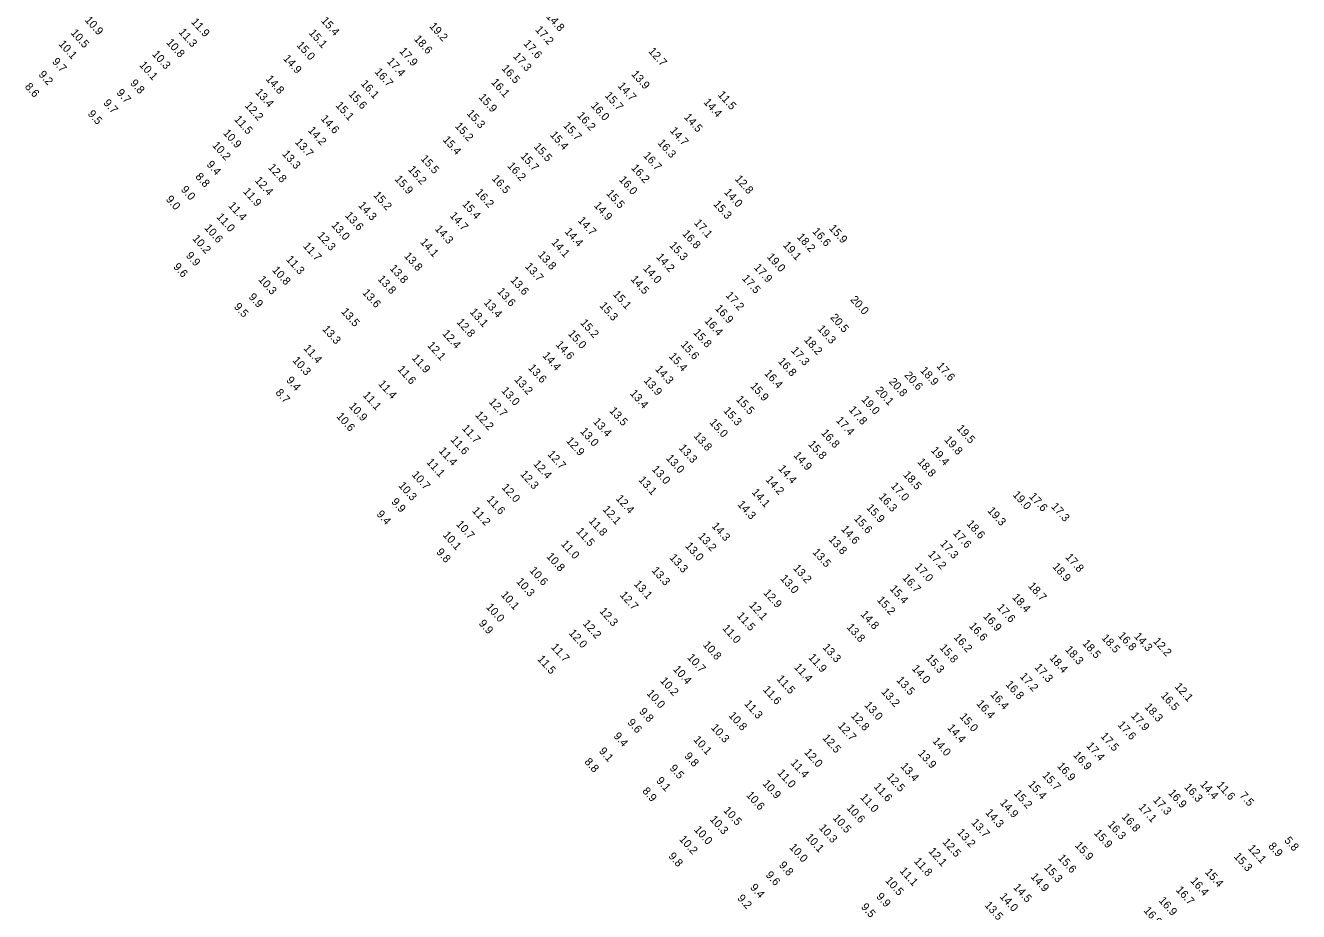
# Model space of a CAD drawing. Extents: x 1023796 to 1112670, y 656573 to 837340.
# Drawn here: x 1028091 to 1028886, y 833151 to 833704 of the extents above; entities that cross this region are included whole.
import ezdxf

# ---------------------------------------------------------------- set-up
doc = ezdxf.new("R2010")
doc.units = 0
doc.layers.add('V-TOPO-SOUN', color=7, linetype='Continuous')

msp = doc.modelspace()

# ---------------------------------------------------------------- texts
at = {"layer": 'V-TOPO-SOUN'}
for s, p in [('14.8 ', (1028415.69, 833709.28)), ('10.9 ', (1028127.58, 833706.99)), ('11.3 ', (1028186.23, 833699.44)), ('11.9 ', (1028194.03, 833705.8)), ('15.4 ', (1028275.1, 833706.61)), ('19.2 ', (1028342.76, 833703.15)), ('17.2 ', (1028408.89, 833700.91)), ('10.1 ', (1028111.21, 833692)), ('10.5 ', (1028118.76, 833698.98)), ('10.8 ', (1028178.49, 833692.97)), ('15.0 ', (1028259.85, 833691.31)), ('15.1 ', (1028267.51, 833698.93)), ('18.6 ', (1028333.17, 833695.19)), ('17.6 ', (1028401.62, 833692.26)), ('10.3 ', (1028169.62, 833685.67)), ('17.9 ', (1028324.04, 833687.55)), ('17.3 ', (1028395.1, 833684.38)), ('12.7 ', (1028479.6, 833687.48)), ('9.7', (1028107.17, 833681.02)), ('10.1 ', (1028161.62, 833678.87)), ('14.9 ', (1028251.5, 833682.94)), ('17.4 ', (1028316.3, 833681.12)), ('16.5 ', (1028387.9, 833676.78)), ('9.2', (1028098.69, 833672.97)), ('9.8', (1028155.92, 833667.57)), ('14.8 ', (1028240.61, 833670.17)), ('16.1 ', (1028299.93, 833667.26)), ('16.7 ', (1028308.6, 833674.65)), ('16.1 ', (1028381.42, 833668.11)), ('13.9 ', (1028468.94, 833673.18)), ('8.6', (1028090.13, 833665.35)), ('9.7', (1028147.38, 833661.58)), ('13.4 ', (1028234.05, 833661.87)), ('15.6 ', (1028292.27, 833660.73)), ('15.7 ', (1028452.35, 833659.81)), ('14.7 ', (1028460.44, 833665.85)), ('11.5 ', (1028522.93, 833660.35)), ('9.7', (1028139.18, 833655.18)), ('12.2 ', (1028227.52, 833653.59)), ('15.1 ', (1028284.21, 833653.66)), ('15.9 ', (1028373.59, 833658.78)), ('16.0 ', (1028443.69, 833653.52)), ('14.4 ', (1028514.04, 833655.71)), ('9.5', (1028129.43, 833648.37)), ('11.5 ', (1028220.91, 833645.03)), ('14.6 ', (1028274.95, 833645.41)), ('15.3 ', (1028366.11, 833648.76)), ('16.2 ', (1028435.07, 833647.32)), ('14.5 ', (1028501.87, 833646.34)), ('10.9 ', (1028213.95, 833636.42)), ('14.2 ', (1028266.96, 833638.13)), ('15.2 ', (1028358.78, 833640.72)), ('15.7 ', (1028426.38, 833641.11)), ('14.7 ', (1028493.05, 833637.89)), ('10.2 ', (1028207.2, 833628.78)), ('13.7 ', (1028258.87, 833630.77)), ('15.4 ', (1028351.15, 833632.2)), ('15.5 ', (1028407.96, 833627.95)), ('15.4 ', (1028418.16, 833635.28)), ('16.3 ', (1028485.37, 833630.26)), ('13.3 ', (1028250.88, 833623.35)), ('15.5 ', (1028337.36, 833620.42)), ('15.7 ', (1028399.68, 833622.03)), ('16.7 ', (1028476.38, 833622.38)), ('9.4', (1028203.63, 833616.78)), ('12.8 ', (1028242.09, 833614.89)), ('15.2 ', (1028329.49, 833613.69)), ('16.2 ', (1028391.55, 833615.94)), ('16.2 ', (1028468.87, 833614.63)), ('8.8', (1028196.62, 833609.18)), ('12.4 ', (1028233.74, 833606.87)), ('15.9 ', (1028321.14, 833607.66)), ('16.5 ', (1028381.79, 833608.01)), ('16.0 ', (1028461.21, 833607.26)), ('12.8 ', (1028533.61, 833607.77)), ('9.0', (1028187.59, 833601.13)), ('11.9 ', (1028226.45, 833599.93)), ('15.2 ', (1028307.8, 833597.65)), ('16.2 ', (1028371.56, 833599.28)), ('15.5 ', (1028453.27, 833598.74)), ('14.0 ', (1028526.9, 833599.48)), ('9.0', (1028178.22, 833595.01)), ('11.4 ', (1028217.2, 833591.12)), ('14.3 ', (1028298.39, 833591.22)), ('15.4 ', (1028363.3, 833592.04)), ('14.9 ', (1028445.54, 833591.22)), ('15.3 ', (1028520.16, 833592.05)), ('11.0 ', (1028209.81, 833584.07)), ('13.6 ', (1028290.13, 833584.92)), ('14.7 ', (1028355.5, 833584.84)), ('14.7 ', (1028435.5, 833581.84)), ('17.1 ', (1028508.12, 833580.33)), ('10.6 ', (1028202.25, 833577.22)), ('12.3 ', (1028272.77, 833572.42)), ('13.0 ', (1028281.57, 833578.89)), ('14.3 ', (1028346.24, 833576.59)), ('14.4 ', (1028427.28, 833574.9)), ('16.8 ', (1028500.74, 833573.56)), ('16.6 ', (1028582.01, 833575.01)), ('15.9 ', (1028592.39, 833576.99)), ('10.2 ', (1028194.79, 833570.53)), ('11.7 ', (1028263.88, 833565.93)), ('14.1 ', (1028337.02, 833568.37)), ('14.1 ', (1028418.98, 833568.15)), ('15.3 ', (1028492.69, 833566.26)), ('19.1 ', (1028563.67, 833566.43)), ('18.2 ', (1028572.37, 833571.5)), ('9.9', (1028190.7, 833559.91)), ('11.3 ', (1028253.28, 833557.57)), ('13.8 ', (1028326.99, 833559.66)), ('13.8 ', (1028410.56, 833560.44)), ('14.2 ', (1028484.49, 833559.01)), ('19.0 ', (1028553.66, 833559.1)), ('9.6', (1028182.82, 833552.9)), ('10.8 ', (1028244.59, 833550.89)), ('13.8 ', (1028318.01, 833551.96)), ('13.7 ', (1028402.55, 833553.11)), ('14.0 ', (1028476.32, 833551.89)), ('17.9 ', (1028545.49, 833552.47)), ('10.3 ', (1028235.95, 833544.95)), ('13.8 ', (1028310.51, 833545.31)), ('13.6 ', (1028393.4, 833544.61)), ('14.5 ', (1028468.52, 833545.17)), ('17.5 ', (1028538.07, 833545.62)), ('9.9', (1028229.91, 833534.04)), ('13.6 ', (1028300.94, 833536.74)), ('13.6 ', (1028385.15, 833537.49)), ('15.1 ', (1028457.43, 833535.81)), ('17.2 ', (1028527.85, 833535.05)), ('20.0 ', (1028605.72, 833532.41)), ('9.5', (1028220.74, 833527.98)), ('13.5 ', (1028287.7, 833524.89)), ('13.1 ', (1028368.07, 833524.7)), ('13.4 ', (1028376.77, 833530.54)), ('15.3 ', (1028449.1, 833528.64)), ('16.9 ', (1028521.23, 833526.95)), ('12.8 ', (1028359.83, 833518.36)), ('15.2 ', (1028437.09, 833517.94)), ('16.4 ', (1028514.63, 833519.22)), ('20.5 ', (1028593.24, 833521.27)), ('13.3 ', (1028275.97, 833513.98)), ('12.4 ', (1028350.86, 833511.23)), ('15.0 ', (1028429.37, 833511.14)), ('15.8 ', (1028507.59, 833511.85)), ('19.3 ', (1028585.22, 833514.21)), ('11.4 ', (1028264.22, 833502.01)), ('12.1 ', (1028341.53, 833503.86)), ('14.6 ', (1028421.7, 833504.35)), ('15.6 ', (1028499.76, 833504.35)), ('17.3 ', (1028568.71, 833500.66)), ('18.2 ', (1028576.77, 833507.29)), ('10.3 ', (1028257.29, 833494.51)), ('11.9 ', (1028331.86, 833495.97)), ('14.4 ', (1028413.46, 833497.44)), ('15.4 ', (1028492.42, 833497.01)), ('16.8 ', (1028560.58, 833493.9)), ('11.6 ', (1028322.88, 833488.93)), ('13.6 ', (1028404.51, 833489.77)), ('14.3 ', (1028483.79, 833489.04)), ('16.4 ', (1028551.99, 833486.38)), ('20.6 ', (1028639.5, 833485.23)), ('18.9 ', (1028649.35, 833488.17)), ('17.6 ', (1028659.56, 833490.94)), ('9.4', (1028253.42, 833482.06)), ('11.4 ', (1028310.86, 833479.83)), ('13.2 ', (1028395.87, 833482.52)), ('13.9 ', (1028476.68, 833481.89)), ('15.9 ', (1028543.24, 833478.42)), ('20.8 ', (1028629.8, 833481.23)), ('8.7', (1028246.69, 833474.33)), ('11.1 ', (1028301.21, 833472.79)), ('12.7 ', (1028379.92, 833468.59)), ('13.0 ', (1028387.75, 833475.61)), ('13.4 ', (1028468.06, 833473.87)), ('15.5 ', (1028534.33, 833470.13)), ('19.0 ', (1028612.64, 833470.07)), ('20.1 ', (1028621.39, 833475.78)), ('10.9 ', (1028292.52, 833465.94)), ('13.5 ', (1028455.24, 833463.01)), ('15.3 ', (1028526.43, 833463.1)), ('17.8 ', (1028604.75, 833463.68)), ('10.6 ', (1028284.75, 833459.55)), ('12.2 ', (1028371.4, 833460.37)), ('13.4 ', (1028445.04, 833456.22)), ('15.0 ', (1028517.76, 833455.75)), ('17.4 ', (1028596.77, 833457.05)), ('11.6 ', (1028356.03, 833444.99)), ('11.7 ', (1028363.18, 833452.09)), ('13.0 ', (1028437.01, 833450.14)), ('13.8 ', (1028507.84, 833447.36)), ('16.8 ', (1028587.49, 833449.17)), ('19.8 ', (1028664.35, 833444.92)), ('19.5 ', (1028672.16, 833452.01)), ('11.4 ', (1028348.67, 833438.04)), ('12.9 ', (1028428.21, 833444.29)), ('13.3 ', (1028498.63, 833439.8)), ('15.8 ', (1028579.4, 833442.09)), ('19.4 ', (1028656.1, 833438.27)), ('11.1 ', (1028340.98, 833430.96)), ('12.4 ', (1028407.69, 833429.86)), ('12.7 ', (1028416.57, 833435.91)), ('13.0 ', (1028490.61, 833433.41)), ('14.9 ', (1028570.25, 833435.17)), ('18.8 ', (1028647.61, 833431.1)), ('10.7 ', (1028331.79, 833423.13)), ('12.3 ', (1028399.55, 833423.44)), ('13.0 ', (1028481.76, 833426.53)), ('14.4 ', (1028560.69, 833426.87)), ('18.5 ', (1028638.7, 833423.08)), ('10.3 ', (1028323.45, 833416.33)), ('12.0 ', (1028387.96, 833415.18)), ('13.1 ', (1028473.4, 833419.85)), ('14.2 ', (1028552.82, 833419.98)), ('17.0 ', (1028630.95, 833416.06)), ('9.9', (1028319.03, 833406.17)), ('11.6 ', (1028378.57, 833407.64)), ('12.4 ', (1028459.25, 833408.24)), ('14.1 ', (1028544.16, 833412.12)), ('16.3 ', (1028623.45, 833409.31)), ('19.0 ', (1028707.13, 833410.63)), ('17.6 ', (1028717.37, 833409.51)), ('9.4', (1028309.79, 833398.48)), ('11.2 ', (1028369.44, 833400.66)), ('12.1 ', (1028451.03, 833401.42)), ('14.3 ', (1028535.24, 833404.57)), ('15.9 ', (1028615.72, 833402.51)), ('19.3 ', (1028691.41, 833400.63)), ('17.3 ', (1028731.14, 833403.22)), ('10.7 ', (1028359.5, 833392.22)), ('11.8 ', (1028442.37, 833394.25)), ('14.3 ', (1028519.15, 833391.06)), ('14.6 ', (1028599.96, 833389.11)), ('15.6 ', (1028607.94, 833395.73)), ('18.6 ', (1028678.32, 833392.47)), ('10.1 ', (1028351.22, 833385.47)), ('11.5 ', (1028434.53, 833387.74)), ('13.2 ', (1028510.61, 833384.65)), ('13.8 ', (1028592.17, 833382.72)), ('17.6 ', (1028669.82, 833386.61)), ('9.8', (1028347.1, 833374.79)), ('11.0 ', (1028425, 833379.85)), ('13.0 ', (1028502.57, 833378.62)), ('13.5 ', (1028582.12, 833374.7)), ('17.2 ', (1028654.2, 833373.41)), ('17.3 ', (1028661.73, 833380.05)), ('10.8 ', (1028415.91, 833372.08)), ('13.3 ', (1028492.8, 833371.31)), ('17.0 ', (1028645.94, 833365.65)), ('18.9 ', (1028731.97, 833365.73)), ('17.8 ', (1028740.05, 833371.63)), ('10.6 ', (1028405.35, 833363.3)), ('13.3 ', (1028481.65, 833363.29)), ('13.0 ', (1028562, 833358.29)), ('13.2 ', (1028569.99, 833364.77)), ('16.7 ', (1028638.25, 833358.79)), ('10.3 ', (1028397.08, 833356.4)), ('13.1 ', (1028470.56, 833354.84)), ('12.9 ', (1028551.45, 833349.35)), ('15.4 ', (1028630.35, 833351.89)), ('18.7 ', (1028716.75, 833353.61)), ('10.1 ', (1028387.46, 833348.13)), ('12.7 ', (1028461.76, 833347.96)), ('12.1 ', (1028542.49, 833341.65)), ('15.2 ', (1028622.35, 833344.92)), ('18.4 ', (1028706.8, 833346.52)), ('10.0 ', (1028378.19, 833340.46)), ('12.3 ', (1028449.07, 833337.86)), ('11.5 ', (1028534.85, 833335.04)), ('14.8 ', (1028612.12, 833335.92)), ('16.9 ', (1028688.73, 833334.68)), ('17.6 ', (1028697.28, 833340.22)), ('9.9', (1028373.63, 833330.24)), ('12.2 ', (1028438.59, 833330.14)), ('11.0 ', (1028525.84, 833327.2)), ('13.8 ', (1028603.43, 833327.91)), ('16.6 ', (1028679.82, 833328.67)), ('12.0 ', (1028429.86, 833324.24)), ('16.2 ', (1028670.32, 833321.6)), ('18.5 ', (1028750.67, 833317.79)), ('18.5 ', (1028762.64, 833321.23)), ('16.8 ', (1028772.92, 833322.63)), ('14.3 ', (1028782.95, 833322.2)), ('12.2 ', (1028794.86, 833319.12)), ('11.7 ', (1028418.81, 833315.45)), ('10.8 ', (1028513.67, 833316.88)), ('13.3 ', (1028588.41, 833315.29)), ('15.8 ', (1028661.49, 833315.04)), ('18.3 ', (1028739.85, 833313.92)), ('11.5 ', (1028410.25, 833307.98)), ('10.4 ', (1028495.05, 833301.64)), ('10.7 ', (1028503.87, 833308.99)), ('11.4 ', (1028570.61, 833302.95)), ('11.9 ', (1028579.53, 833309.04)), ('14.0 ', (1028644.17, 833302.05)), ('15.3 ', (1028652.96, 833308.59)), ('17.3 ', (1028720.75, 833302.83)), ('18.4 ', (1028730.06, 833308.68)), ('10.2 ', (1028486.91, 833294.43)), ('11.5 ', (1028559.71, 833295.64)), ('13.5 ', (1028634.52, 833294.83)), ('17.2 ', (1028711.58, 833297.13)), ('10.0 ', (1028478.5, 833286.6)), ('11.6 ', (1028551.16, 833288.96)), ('13.2 ', (1028625.11, 833287.52)), ('16.4 ', (1028693.17, 833285.85)), ('16.8 ', (1028702.67, 833292.16)), ('12.1 ', (1028808.28, 833290.82)), ('11.3 ', (1028539.48, 833280.06)), ('13.0 ', (1028614.51, 833279.21)), ('16.4 ', (1028684.51, 833280.13)), ('18.3 ', (1028789.45, 833278.18)), ('16.5 ', (1028799.6, 833285.18)), ('9.8', (1028473.82, 833275.23)), ('10.8 ', (1028529.68, 833272.75)), ('12.8 ', (1028606.09, 833272.62)), ('15.0 ', (1028673.98, 833271.98)), ('17.9 ', (1028781.04, 833272.54)), ('9.6', (1028466.49, 833268.38)), ('10.3 ', (1028518.67, 833265.19)), ('12.7 ', (1028597.9, 833266.34)), ('14.4 ', (1028666.31, 833265.07)), ('17.6 ', (1028772.66, 833266.95)), ('9.4', (1028457.82, 833259.88)), ('10.1 ', (1028507.71, 833257.7)), ('12.5 ', (1028588.32, 833258.74)), ('14.0 ', (1028656.98, 833256.83)), ('17.4 ', (1028753.14, 833253.81)), ('17.5 ', (1028762, 833259.86)), ('9.1', (1028448.72, 833250.52)), ('9.8', (1028502.07, 833247.39)), ('12.0 ', (1028576.92, 833249.81)), ('13.9 ', (1028647.98, 833249.1)), ('16.9 ', (1028744.95, 833248.07)), ('8.8', (1028439.65, 833243.84)), ('9.5', (1028492.81, 833239.79)), ('11.4 ', (1028568.37, 833243.21)), ('13.4 ', (1028637.08, 833240.99)), ('16.9 ', (1028734.89, 833241.21)), ('9.1', (1028484.49, 833232.07)), ('10.9 ', (1028550.88, 833230.23)), ('11.0 ', (1028560.13, 833236.94)), ('12.5 ', (1028628.4, 833234.54)), ('15.7 ', (1028725.63, 833235.35)), ('8.9', (1028475.78, 833225.59)), ('10.6 ', (1028540.69, 833223.06)), ('11.6 ', (1028620.36, 833228.35)), ('15.2 ', (1028707.82, 833224.05)), ('15.4 ', (1028716.72, 833229.77)), ('16.9 ', (1028804.3, 833224.35)), ('16.3 ', (1028814.28, 833228.04)), ('14.4 ', (1028824.15, 833229.81)), ('11.6 ', (1028834.52, 833229.28)), ('7.5', (1028848.83, 833222.76)), ('10.6 ', (1028603.39, 833215.08)), ('11.0 ', (1028611.92, 833221.65)), ('14.9 ', (1028699.14, 833218.24)), ('17.1 ', (1028785.66, 833215.48)), ('17.3 ', (1028794.78, 833220.03)), ('10.3 ', (1028517.98, 833207.95)), ('10.5 ', (1028526.42, 833213.53)), ('10.5 ', (1028594.77, 833208.79)), ('14.3 ', (1028690.08, 833212.13)), ('16.8 ', (1028775.25, 833209.48)), ('10.0 ', (1028508.08, 833201.52)), ('10.3 ', (1028586.09, 833202.63)), ('13.2 ', (1028672.38, 833199.79)), ('13.7 ', (1028681.27, 833205.92)), ('15.9 ', (1028757.92, 833199.35)), ('16.3 ', (1028766.38, 833204.7)), ('10.2 ', (1028498.84, 833195.52)), ('10.0 ', (1028567.62, 833190.48)), ('10.1 ', (1028577.82, 833196.76)), ('12.5 ', (1028663.28, 833193.76)), ('15.9 ', (1028745.99, 833191.68)), ('8.9', (1028866.79, 833191.14)), ('5.8', (1028876.78, 833194.72)), ('9.8', (1028492.11, 833184.91)), ('12.1 ', (1028654.57, 833187.99)), ('15.6 ', (1028735.4, 833183.8)), ('15.3 ', (1028845.26, 833184.78)), ('12.1 ', (1028854.05, 833189.88)), ('9.8', (1028561.12, 833179.31)), ('11.1 ', (1028636.53, 833175.76)), ('11.8 ', (1028645.47, 833181.79)), ('15.3 ', (1028726.75, 833177.83)), ('15.4 ', (1028827.21, 833174.96)), ('9.6', (1028552.84, 833173.19)), ('10.5 ', (1028627.49, 833169.76)), ('14.9 ', (1028718.33, 833172.1)), ('16.4 ', (1028818.12, 833169.52)), ('9.2', (1028535.15, 833158.67)), ('9.4', (1028543.14, 833165.37)), ('9.9', (1028621.89, 833159.73)), ('14.0 ', (1028699, 833159.71)), ('14.5 ', (1028707.53, 833165.46)), ('16.7 ', (1028809.07, 833163.84)), ('9.5', (1028612.38, 833153.23)), ('13.5 ', (1028689.57, 833154.34)), ('16.9 ', (1028788.91, 833151.02)), ('16.9 ', (1028798.33, 833157.21))]:
    msp.add_text(s, height=5, rotation=312, dxfattribs=at).set_placement(p)

doc.saveas('drawing.dxf')
